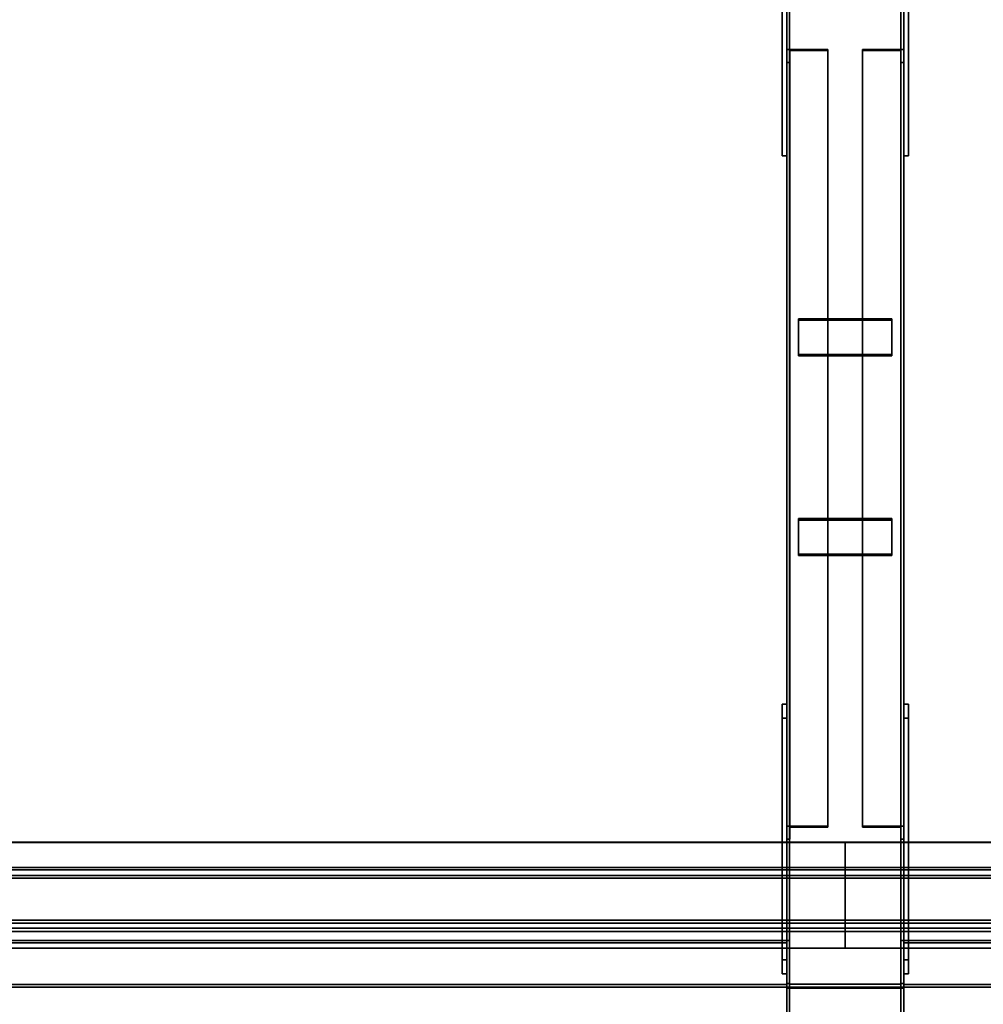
# Model space of a CAD drawing. Extents: x 13429 to 13460.1, y 572.8 to 605.1.
# Tile 275 of 341: x 13437.3 to 13438.4, y 594.7 to 595.8. Entities that reach past the tile are written whole.
import ezdxf

# ---------------------------------------------------------------- set-up
doc = ezdxf.new("R2010")
doc.units = 0
doc.header["$LTSCALE"] = 150
doc.header["$MEASUREMENT"] = 0
doc.layers.add('3DFACE_PLATE', color=7, linetype='CONTINUOUS')
doc.layers.add('3DFACE_SHAPE', color=7, linetype='CONTINUOUS')

msp = doc.modelspace()

# ---------------------------------------------------------------- linework, layer by layer
at = {"layer": '3DFACE_PLATE', "color": 6}
for points, invisible_edges in [([(13438.1359, 595.9855, 0.1699), (13438.1359, 595.9855, 0.0199), (13438.1359, 595.6355, 0.1699)], 2), ([(13438.1359, 595.9855, 0.0199), (13438.1359, 595.6355, 0.0199), (13438.1359, 595.6355, 0.1699)], 12), ([(13438.1409, 595.9855, 0.1699), (13438.1359, 595.9855, 0.1699), (13438.1409, 595.6355, 0.1699)], 2), ([(13438.1359, 595.9855, 0.1699), (13438.1359, 595.6355, 0.1699), (13438.1409, 595.6355, 0.1699)], 12), ([(13438.1409, 595.6355, 0.0199), (13438.1359, 595.6355, 0.0199), (13438.1409, 595.9855, 0.0199)], 2), ([(13438.1359, 595.6355, 0.0199), (13438.1359, 595.9855, 0.0199), (13438.1409, 595.9855, 0.0199)], 12), ([(13438.1409, 595.6355, 0.1699), (13438.1409, 595.6355, 0.0199), (13438.1409, 595.9855, 0.1699)], 2), ([(13438.1409, 595.6355, 0.0199), (13438.1409, 595.9855, 0.0199), (13438.1409, 595.9855, 0.1699)], 12), ([(13438.2659, 595.9855, 0.1699), (13438.2659, 595.9855, 0.0199), (13438.2659, 595.6355, 0.1699)], 2), ([(13438.2659, 595.9855, 0.0199), (13438.2659, 595.6355, 0.0199), (13438.2659, 595.6355, 0.1699)], 12), ([(13438.2709, 595.9855, 0.1699), (13438.2659, 595.9855, 0.1699), (13438.2709, 595.6355, 0.1699)], 2), ([(13438.2659, 595.9855, 0.1699), (13438.2659, 595.6355, 0.1699), (13438.2709, 595.6355, 0.1699)], 12), ([(13438.2709, 595.6355, 0.0199), (13438.2659, 595.6355, 0.0199), (13438.2709, 595.9855, 0.0199)], 2), ([(13438.2659, 595.6355, 0.0199), (13438.2659, 595.9855, 0.0199), (13438.2709, 595.9855, 0.0199)], 12), ([(13438.2709, 595.6355, 0.1699), (13438.2709, 595.6355, 0.0199), (13438.2709, 595.9855, 0.1699)], 2), ([(13438.2709, 595.6355, 0.0199), (13438.2709, 595.9855, 0.0199), (13438.2709, 595.9855, 0.1699)], 12), ([(13438.1409, 595.6355, 0.1699), (13438.1359, 595.6355, 0.1699), (13438.1409, 595.6355, 0.0199)], 2), ([(13438.1359, 595.6355, 0.1699), (13438.1359, 595.6355, 0.0199), (13438.1409, 595.6355, 0.0199)], 12), ([(13438.2709, 595.6355, 0.1699), (13438.2659, 595.6355, 0.1699), (13438.2709, 595.6355, 0.0199)], 2), ([(13438.2659, 595.6355, 0.1699), (13438.2659, 595.6355, 0.0199), (13438.2709, 595.6355, 0.0199)], 12), ([(13438.1534, 595.4611, 0.2024), (13438.1534, 595.4231, 0.215), (13438.2534, 595.4611, 0.2024)], 2), ([(13438.1534, 595.4231, 0.215), (13438.2534, 595.4231, 0.215), (13438.2534, 595.4611, 0.2024)], 12), ([(13438.2534, 595.4611, 0.2024), (13438.2534, 595.4595, 0.1977), (13438.1534, 595.4611, 0.2024)], 2), ([(13438.2534, 595.4595, 0.1977), (13438.1534, 595.4595, 0.1977), (13438.1534, 595.4611, 0.2024)], 12), ([(13438.1534, 595.4611, 0.2024), (13438.1534, 595.4595, 0.1977), (13438.1534, 595.4231, 0.215)], 2), ([(13438.2534, 595.4231, 0.215), (13438.2534, 595.4215, 0.2102), (13438.2534, 595.4611, 0.2024)], 2), ([(13438.2534, 595.4215, 0.2102), (13438.2534, 595.4595, 0.1977), (13438.2534, 595.4611, 0.2024)], 12), ([(13438.2534, 595.4595, 0.1977), (13438.2534, 595.4215, 0.2102), (13438.1534, 595.4595, 0.1977)], 2), ([(13438.2534, 595.4215, 0.2102), (13438.1534, 595.4215, 0.2102), (13438.1534, 595.4595, 0.1977)], 12), ([(13438.1534, 595.4595, 0.1977), (13438.1534, 595.4215, 0.2102), (13438.1534, 595.4231, 0.215)], 12), ([(13438.1534, 595.4231, 0.215), (13438.1534, 595.4215, 0.2102), (13438.2534, 595.4231, 0.215)], 2), ([(13438.1534, 595.4215, 0.2102), (13438.2534, 595.4215, 0.2102), (13438.2534, 595.4231, 0.215)], 12), ([(13438.1534, 595.2474, 0.2729), (13438.1534, 595.2094, 0.2855), (13438.2534, 595.2474, 0.2729)], 2), ([(13438.1534, 595.2094, 0.2855), (13438.2534, 595.2094, 0.2855), (13438.2534, 595.2474, 0.2729)], 12), ([(13438.2534, 595.2474, 0.2729), (13438.2534, 595.2458, 0.2682), (13438.1534, 595.2474, 0.2729)], 2), ([(13438.2534, 595.2458, 0.2682), (13438.1534, 595.2458, 0.2682), (13438.1534, 595.2474, 0.2729)], 12), ([(13438.1534, 595.2474, 0.2729), (13438.1534, 595.2458, 0.2682), (13438.1534, 595.2094, 0.2855)], 2), ([(13438.2534, 595.2458, 0.2682), (13438.2534, 595.2078, 0.2807), (13438.1534, 595.2458, 0.2682)], 2), ([(13438.2534, 595.2078, 0.2807), (13438.1534, 595.2078, 0.2807), (13438.1534, 595.2458, 0.2682)], 12), ([(13438.1534, 595.2458, 0.2682), (13438.1534, 595.2078, 0.2807), (13438.1534, 595.2094, 0.2855)], 12), ([(13438.2534, 595.2094, 0.2855), (13438.2534, 595.2078, 0.2807), (13438.2534, 595.2474, 0.2729)], 2), ([(13438.2534, 595.2078, 0.2807), (13438.2534, 595.2458, 0.2682), (13438.2534, 595.2474, 0.2729)], 12), ([(13438.1534, 595.2094, 0.2855), (13438.1534, 595.2078, 0.2807), (13438.2534, 595.2094, 0.2855)], 2), ([(13438.1534, 595.2078, 0.2807), (13438.2534, 595.2078, 0.2807), (13438.2534, 595.2094, 0.2855)], 12), ([(13438.1359, 594.7752, 0.252), (13438.1359, 594.7603, 0.4012), (13438.1359, 595.0488, 0.2793)], 2), ([(13438.1359, 594.7603, 0.4012), (13438.1359, 595.0339, 0.4286), (13438.1359, 595.0488, 0.2793)], 12), ([(13438.1409, 594.7752, 0.252), (13438.1359, 594.7752, 0.252), (13438.1409, 595.0488, 0.2793)], 2), ([(13438.1359, 594.7752, 0.252), (13438.1359, 595.0488, 0.2793), (13438.1409, 595.0488, 0.2793)], 12), ([(13438.1409, 595.0488, 0.2793), (13438.1359, 595.0488, 0.2793), (13438.1409, 595.0339, 0.4286)], 2), ([(13438.1359, 595.0488, 0.2793), (13438.1359, 595.0339, 0.4286), (13438.1409, 595.0339, 0.4286)], 12), ([(13438.1409, 595.0488, 0.2793), (13438.1409, 595.0339, 0.4286), (13438.1409, 594.7752, 0.252)], 2), ([(13438.2659, 594.7752, 0.252), (13438.2659, 594.7603, 0.4012), (13438.2659, 595.0488, 0.2793)], 2), ([(13438.2659, 594.7603, 0.4012), (13438.2659, 595.0339, 0.4286), (13438.2659, 595.0488, 0.2793)], 12), ([(13438.2709, 594.7752, 0.252), (13438.2659, 594.7752, 0.252), (13438.2709, 595.0488, 0.2793)], 2), ([(13438.2659, 594.7752, 0.252), (13438.2659, 595.0488, 0.2793), (13438.2709, 595.0488, 0.2793)], 12), ([(13438.2709, 595.0488, 0.2793), (13438.2659, 595.0488, 0.2793), (13438.2709, 595.0339, 0.4286)], 2), ([(13438.2659, 595.0488, 0.2793), (13438.2659, 595.0339, 0.4286), (13438.2709, 595.0339, 0.4286)], 12), ([(13438.2709, 595.0488, 0.2793), (13438.2709, 595.0339, 0.4286), (13438.2709, 594.7752, 0.252)], 2), ([(13438.1409, 595.0339, 0.4286), (13438.1359, 595.0339, 0.4286), (13438.1409, 594.7603, 0.4012)], 2), ([(13438.1359, 595.0339, 0.4286), (13438.1359, 594.7603, 0.4012), (13438.1409, 594.7603, 0.4012)], 12), ([(13438.1409, 595.0339, 0.4286), (13438.1409, 594.7603, 0.4012), (13438.1409, 594.7752, 0.252)], 12), ([(13438.2709, 595.0339, 0.4286), (13438.2659, 595.0339, 0.4286), (13438.2709, 594.7603, 0.4012)], 2), ([(13438.2659, 595.0339, 0.4286), (13438.2659, 594.7603, 0.4012), (13438.2709, 594.7603, 0.4012)], 12), ([(13438.2709, 595.0339, 0.4286), (13438.2709, 594.7603, 0.4012), (13438.2709, 594.7752, 0.252)], 12), ([(13438.1409, 594.7603, 0.4012), (13438.1359, 594.7603, 0.4012), (13438.1409, 594.7752, 0.252)], 2), ([(13438.1359, 594.7603, 0.4012), (13438.1359, 594.7752, 0.252), (13438.1409, 594.7752, 0.252)], 12), ([(13438.2709, 594.7603, 0.4012), (13438.2659, 594.7603, 0.4012), (13438.2709, 594.7752, 0.252)], 2), ([(13438.2659, 594.7603, 0.4012), (13438.2659, 594.7752, 0.252), (13438.2709, 594.7752, 0.252)], 12)]:
    msp.add_3dface(points, dxfattribs=dict(at, invisible_edges=invisible_edges))
at = {"layer": '3DFACE_SHAPE', "color": 13}
for points, invisible_edges in [([(13438.1409, 599.596, 0.0499), (13438.1409, 594.746, 0.0499), (13438.1439, 599.596, 0.0499)], 2), ([(13438.1409, 594.746, 0.0499), (13438.1439, 594.746, 0.0499), (13438.1439, 599.596, 0.0499)], 12), ([(13438.1409, 599.596, -0.0001), (13438.1409, 594.746, -0.0001), (13438.1409, 599.596, 0.0499)], 2), ([(13438.1409, 594.746, -0.0001), (13438.1409, 594.746, 0.0499), (13438.1409, 599.596, 0.0499)], 12), ([(13438.2659, 599.596, -0.0001), (13438.2659, 594.746, -0.0001), (13438.1409, 599.596, -0.0001)], 2), ([(13438.2659, 594.746, -0.0001), (13438.1409, 594.746, -0.0001), (13438.1409, 599.596, -0.0001)], 12), ([(13438.1409, 599.596, 0.8547), (13438.1409, 594.75, 0.3701), (13438.1409, 599.5911, 0.9045)], 2), ([(13438.1439, 599.596, 0.8547), (13438.1439, 594.75, 0.3701), (13438.1409, 599.596, 0.8547)], 2), ([(13438.1439, 594.75, 0.3701), (13438.1409, 594.75, 0.3701), (13438.1409, 599.596, 0.8547)], 12), ([(13438.1409, 594.75, 0.3701), (13438.1409, 594.745, 0.4199), (13438.1409, 599.5911, 0.9045)], 12), ([(13438.1409, 599.5911, 0.9045), (13438.1409, 594.745, 0.4199), (13438.2659, 599.5911, 0.9045)], 2), ([(13438.1409, 594.745, 0.4199), (13438.2659, 594.745, 0.4199), (13438.2659, 599.5911, 0.9045)], 12), ([(13438.1439, 599.596, 0.0029), (13438.1439, 594.746, 0.0029), (13438.2628, 599.596, 0.0029)], 2), ([(13438.1439, 594.746, 0.0029), (13438.2628, 594.746, 0.0029), (13438.2628, 599.596, 0.0029)], 12), ([(13438.1439, 599.596, 0.0499), (13438.1439, 594.746, 0.0499), (13438.1439, 599.596, 0.0029)], 2), ([(13438.1439, 594.746, 0.0499), (13438.1439, 594.746, 0.0029), (13438.1439, 599.596, 0.0029)], 12), ([(13438.1439, 599.5914, 0.9014), (13438.1439, 594.7453, 0.4168), (13438.1439, 599.596, 0.8547)], 2), ([(13438.1439, 594.7453, 0.4168), (13438.1439, 594.75, 0.3701), (13438.1439, 599.596, 0.8547)], 12), ([(13438.2628, 599.5914, 0.9014), (13438.2628, 594.7453, 0.4168), (13438.1439, 599.5914, 0.9014)], 2), ([(13438.2628, 594.7453, 0.4168), (13438.1439, 594.7453, 0.4168), (13438.1439, 599.5914, 0.9014)], 12), ([(13438.2628, 599.596, 0.0499), (13438.2628, 594.746, 0.0499), (13438.2659, 599.596, 0.0499)], 2), ([(13438.2628, 594.746, 0.0499), (13438.2659, 594.746, 0.0499), (13438.2659, 599.596, 0.0499)], 12), ([(13438.2628, 599.596, 0.0029), (13438.2628, 594.746, 0.0029), (13438.2628, 599.596, 0.0499)], 2), ([(13438.2628, 594.746, 0.0029), (13438.2628, 594.746, 0.0499), (13438.2628, 599.596, 0.0499)], 12), ([(13438.2628, 599.596, 0.8547), (13438.2628, 594.75, 0.3701), (13438.2628, 599.5914, 0.9014)], 2), ([(13438.2659, 599.596, 0.8547), (13438.2659, 594.75, 0.3701), (13438.2628, 599.596, 0.8547)], 2), ([(13438.2659, 594.75, 0.3701), (13438.2628, 594.75, 0.3701), (13438.2628, 599.596, 0.8547)], 12), ([(13438.2628, 594.75, 0.3701), (13438.2628, 594.7453, 0.4168), (13438.2628, 599.5914, 0.9014)], 12), ([(13438.2659, 599.596, 0.0499), (13438.2659, 594.746, 0.0499), (13438.2659, 599.596, -0.0001)], 2), ([(13438.2659, 594.746, 0.0499), (13438.2659, 594.746, -0.0001), (13438.2659, 599.596, -0.0001)], 12), ([(13438.2659, 599.5911, 0.9045), (13438.2659, 594.745, 0.4199), (13438.2659, 599.596, 0.8547)], 2), ([(13438.2659, 594.745, 0.4199), (13438.2659, 594.75, 0.3701), (13438.2659, 599.596, 0.8547)], 12), ([(13438.1849, 595.7491, 0.1021), (13438.1441, 595.7481, 0.0991), (13438.1409, 595.7491, 0.1021)], 3), ([(13438.1441, 595.7481, 0.0991), (13438.1409, 595.7354, 0.0604), (13438.1409, 595.7491, 0.1021)], 13), ([(13438.1409, 595.7354, 0.0604), (13438.1409, 594.9044, 0.3345), (13438.1409, 595.7491, 0.1021)], 2), ([(13438.1409, 594.9044, 0.3345), (13438.1409, 594.9182, 0.3763), (13438.1409, 595.7491, 0.1021)], 12), ([(13438.1409, 595.7491, 0.1021), (13438.1409, 594.9182, 0.3763), (13438.1849, 595.7491, 0.1021)], 2), ([(13438.1409, 594.9182, 0.3763), (13438.1849, 594.9182, 0.3763), (13438.1849, 595.7491, 0.1021)], 12), ([(13438.1441, 595.7481, 0.0991), (13438.1441, 595.7354, 0.0604), (13438.1409, 595.7354, 0.0604)], 12), ([(13438.1849, 595.7481, 0.0991), (13438.1441, 595.7481, 0.0991), (13438.1849, 595.7491, 0.1021)], 2), ([(13438.1441, 595.7481, 0.0991), (13438.1441, 594.9172, 0.3732), (13438.1441, 595.7354, 0.0604)], 2), ([(13438.1849, 595.7481, 0.0991), (13438.1849, 594.9172, 0.3732), (13438.1441, 595.7481, 0.0991)], 2), ([(13438.1849, 594.9172, 0.3732), (13438.1441, 594.9172, 0.3732), (13438.1441, 595.7481, 0.0991)], 12), ([(13438.1849, 595.7491, 0.1021), (13438.1849, 594.9182, 0.3763), (13438.1849, 595.7481, 0.0991)], 2), ([(13438.1849, 594.9182, 0.3763), (13438.1849, 594.9172, 0.3732), (13438.1849, 595.7481, 0.0991)], 12), ([(13438.2627, 595.7481, 0.0991), (13438.2219, 595.7491, 0.1021), (13438.2659, 595.7491, 0.1021)], 13), ([(13438.2627, 595.7481, 0.0991), (13438.2219, 595.7481, 0.0991), (13438.2219, 595.7491, 0.1021)], 12), ([(13438.2219, 594.9182, 0.3763), (13438.2219, 595.7491, 0.1021), (13438.2219, 594.9172, 0.3732)], 2), ([(13438.2219, 595.7491, 0.1021), (13438.2219, 595.7481, 0.0991), (13438.2219, 594.9172, 0.3732)], 12), ([(13438.2659, 594.9182, 0.3763), (13438.2659, 595.7491, 0.1021), (13438.2219, 594.9182, 0.3763)], 2), ([(13438.2659, 595.7491, 0.1021), (13438.2219, 595.7491, 0.1021), (13438.2219, 594.9182, 0.3763)], 12), ([(13438.2219, 594.9172, 0.3732), (13438.2219, 595.7481, 0.0991), (13438.2627, 594.9172, 0.3732)], 2), ([(13438.2219, 595.7481, 0.0991), (13438.2627, 595.7481, 0.0991), (13438.2627, 594.9172, 0.3732)], 12), ([(13438.2659, 595.7354, 0.0604), (13438.2627, 595.7481, 0.0991), (13438.2659, 595.7491, 0.1021)], 3), ([(13438.2627, 595.7354, 0.0604), (13438.2627, 595.7481, 0.0991), (13438.2659, 595.7354, 0.0604)], 2), ([(13438.2627, 594.9172, 0.3732), (13438.2627, 595.7481, 0.0991), (13438.2627, 594.9044, 0.3345)], 2), ([(13438.2627, 595.7481, 0.0991), (13438.2627, 595.7354, 0.0604), (13438.2627, 594.9044, 0.3345)], 12), ([(13438.2659, 595.7354, 0.0604), (13438.2659, 595.7491, 0.1021), (13438.2659, 594.9182, 0.3763)], 12), ([(13438.1441, 595.7354, 0.0604), (13438.1441, 594.9044, 0.3345), (13438.1409, 595.7354, 0.0604)], 2), ([(13438.1441, 594.9044, 0.3345), (13438.1409, 594.9044, 0.3345), (13438.1409, 595.7354, 0.0604)], 12), ([(13438.1441, 594.9172, 0.3732), (13438.1441, 594.9044, 0.3345), (13438.1441, 595.7354, 0.0604)], 12), ([(13438.2627, 594.9044, 0.3345), (13438.2627, 595.7354, 0.0604), (13438.2659, 594.9044, 0.3345)], 2), ([(13438.2627, 595.7354, 0.0604), (13438.2659, 595.7354, 0.0604), (13438.2659, 594.9044, 0.3345)], 12), ([(13438.2659, 594.9044, 0.3345), (13438.2659, 595.7354, 0.0604), (13438.2659, 594.9182, 0.3763)], 2), ([(13438.1409, 594.9044, 0.3345), (13438.1441, 594.9172, 0.3732), (13438.1409, 594.9182, 0.3763)], 3), ([(13438.1441, 594.9172, 0.3732), (13438.1849, 594.9182, 0.3763), (13438.1409, 594.9182, 0.3763)], 13), ([(13438.1441, 594.9044, 0.3345), (13438.1441, 594.9172, 0.3732), (13438.1409, 594.9044, 0.3345)], 2), ([(13438.1441, 594.9172, 0.3732), (13438.1849, 594.9172, 0.3732), (13438.1849, 594.9182, 0.3763)], 12), ([(13438.2219, 594.9172, 0.3732), (13438.2627, 594.9172, 0.3732), (13438.2219, 594.9182, 0.3763)], 2), ([(13438.2219, 594.9182, 0.3763), (13438.2627, 594.9172, 0.3732), (13438.2659, 594.9182, 0.3763)], 3), ([(13438.2627, 594.9172, 0.3732), (13438.2659, 594.9044, 0.3345), (13438.2659, 594.9182, 0.3763)], 13), ([(13438.2627, 594.9172, 0.3732), (13438.2627, 594.9044, 0.3345), (13438.2659, 594.9044, 0.3345)], 12), ([(13438.2034, 594.9012, 0.4355), (13434.0908, 594.9012, 0.4355), (13438.2034, 594.9009, 0.4385)], 2), ([(13434.0908, 594.9012, 0.4355), (13434.0908, 594.9009, 0.4385), (13438.2034, 594.9009, 0.4385)], 12), ([(13438.2034, 594.8714, 0.4325), (13434.0908, 594.8714, 0.4325), (13438.2034, 594.9012, 0.4355)], 2), ([(13434.0908, 594.8714, 0.4325), (13434.0908, 594.9012, 0.4355), (13438.2034, 594.9012, 0.4355)], 12), ([(13438.2034, 594.9009, 0.4385), (13434.0908, 594.9009, 0.4385), (13438.2034, 594.8741, 0.4358)], 2), ([(13434.0908, 594.9009, 0.4385), (13434.0908, 594.8741, 0.4359), (13438.2034, 594.8741, 0.4358)], 12), ([(13438.2034, 594.9009, 0.4385), (13438.2034, 594.8741, 0.4358), (13438.2034, 594.9012, 0.4355)], 2), ([(13438.2034, 594.9012, 0.4355), (13438.2034, 594.8741, 0.4358), (13438.2034, 594.8714, 0.4325)], 3), ([(13438.2034, 594.9012, 0.4355), (13438.2034, 594.8714, 0.4325), (13438.2034, 594.9009, 0.4385)], 2), ([(13442.1809, 594.9012, 0.4355), (13438.2034, 594.9012, 0.4355), (13442.1809, 594.9009, 0.4385)], 2), ([(13438.2034, 594.9012, 0.4355), (13438.2034, 594.9009, 0.4385), (13442.1809, 594.9009, 0.4385)], 12), ([(13442.1809, 594.8714, 0.4325), (13438.2034, 594.8714, 0.4325), (13442.1809, 594.9012, 0.4355)], 2), ([(13438.2034, 594.8714, 0.4325), (13438.2034, 594.9012, 0.4355), (13442.1809, 594.9012, 0.4355)], 12), ([(13438.2034, 594.9009, 0.4385), (13438.2034, 594.8714, 0.4325), (13438.2034, 594.8741, 0.4358)], 3), ([(13442.1809, 594.9009, 0.4385), (13438.2034, 594.9009, 0.4385), (13442.1809, 594.8741, 0.4358)], 2), ([(13438.2034, 594.9009, 0.4385), (13438.2034, 594.8741, 0.4358), (13442.1809, 594.8741, 0.4358)], 12), ([(13438.2034, 594.8741, 0.4358), (13434.0908, 594.8741, 0.4359), (13438.2034, 594.8654, 0.5223)], 2), ([(13434.0908, 594.8741, 0.4359), (13434.0908, 594.8654, 0.5224), (13438.2034, 594.8654, 0.5223)], 12), ([(13438.2034, 594.8627, 0.519), (13434.0908, 594.8627, 0.5191), (13438.2034, 594.8714, 0.4325)], 2), ([(13434.0908, 594.8627, 0.5191), (13434.0908, 594.8714, 0.4325), (13438.2034, 594.8714, 0.4325)], 12), ([(13438.2034, 594.8741, 0.4358), (13438.2034, 594.8627, 0.519), (13438.2034, 594.8714, 0.4325)], 13), ([(13438.2034, 594.8627, 0.519), (13438.2034, 594.8741, 0.4358), (13438.2034, 594.8654, 0.5223)], 13), ([(13438.2034, 594.8714, 0.4325), (13438.2034, 594.8627, 0.519), (13438.2034, 594.8741, 0.4358)], 14), ([(13438.2034, 594.8741, 0.4358), (13438.2034, 594.8627, 0.519), (13438.2034, 594.8654, 0.5223)], 3), ([(13442.1809, 594.8741, 0.4358), (13438.2034, 594.8741, 0.4358), (13442.1809, 594.8654, 0.5223)], 2), ([(13438.2034, 594.8741, 0.4358), (13438.2034, 594.8654, 0.5223), (13442.1809, 594.8654, 0.5223)], 12), ([(13442.1809, 594.8627, 0.519), (13438.2034, 594.8627, 0.519), (13442.1809, 594.8714, 0.4325)], 2), ([(13438.2034, 594.8627, 0.519), (13438.2034, 594.8714, 0.4325), (13442.1809, 594.8714, 0.4325)], 12), ([(13438.2034, 594.8654, 0.5223), (13434.0908, 594.8654, 0.5224), (13438.2034, 594.8057, 0.5164)], 2), ([(13434.0908, 594.8654, 0.5224), (13434.0908, 594.8057, 0.5164), (13438.2034, 594.8057, 0.5164)], 12), ([(13438.2034, 594.8091, 0.5136), (13434.0908, 594.8091, 0.5137), (13438.2034, 594.8627, 0.519)], 2), ([(13434.0908, 594.8091, 0.5137), (13434.0908, 594.8627, 0.5191), (13438.2034, 594.8627, 0.519)], 12), ([(13438.2034, 594.8057, 0.5164), (13438.2034, 594.8627, 0.519), (13438.2034, 594.8654, 0.5223)], 3), ([(13438.2034, 594.8627, 0.519), (13438.2034, 594.8091, 0.5136), (13438.2034, 594.8654, 0.5223)], 14), ([(13438.2034, 594.8654, 0.5223), (13438.2034, 594.8091, 0.5136), (13438.2034, 594.8057, 0.5164)], 3), ([(13442.1809, 594.8654, 0.5223), (13438.2034, 594.8654, 0.5223), (13442.1809, 594.8057, 0.5164)], 2), ([(13438.2034, 594.8654, 0.5223), (13438.2034, 594.8057, 0.5164), (13442.1809, 594.8057, 0.5164)], 12), ([(13438.2034, 594.8091, 0.5136), (13438.2034, 594.8627, 0.519), (13438.2034, 594.8057, 0.5164)], 14), ([(13442.1809, 594.8091, 0.5136), (13438.2034, 594.8091, 0.5136), (13442.1809, 594.8627, 0.519)], 2), ([(13438.2034, 594.8091, 0.5136), (13438.2034, 594.8627, 0.519), (13442.1809, 594.8627, 0.519)], 12), ([(13438.2034, 594.8177, 0.4271), (13434.0908, 594.8177, 0.4272), (13438.2034, 594.8091, 0.5136)], 2), ([(13434.0908, 594.8177, 0.4272), (13434.0908, 594.8091, 0.5137), (13438.2034, 594.8091, 0.5136)], 12), ([(13438.2034, 594.7879, 0.4241), (13434.0908, 594.7879, 0.4242), (13438.2034, 594.8177, 0.4271)], 2), ([(13434.0908, 594.7879, 0.4242), (13434.0908, 594.8177, 0.4272), (13438.2034, 594.8177, 0.4271)], 12), ([(13438.2034, 594.8144, 0.4298), (13438.2034, 594.8177, 0.4271), (13438.2034, 594.8091, 0.5136)], 13), ([(13438.2034, 594.8144, 0.4298), (13438.2034, 594.7876, 0.4272), (13438.2034, 594.8177, 0.4271)], 14), ([(13438.2034, 594.7876, 0.4272), (13438.2034, 594.7879, 0.4241), (13438.2034, 594.8177, 0.4271)], 12), ([(13438.2034, 594.8177, 0.4271), (13438.2034, 594.7879, 0.4241), (13438.2034, 594.8144, 0.4298)], 14), ([(13438.2034, 594.8091, 0.5136), (13438.2034, 594.8177, 0.4271), (13438.2034, 594.8144, 0.4298)], 14), ([(13442.1809, 594.8177, 0.4271), (13438.2034, 594.8177, 0.4271), (13442.1809, 594.8091, 0.5136)], 2), ([(13438.2034, 594.8177, 0.4271), (13438.2034, 594.8091, 0.5136), (13442.1809, 594.8091, 0.5136)], 12), ([(13442.1809, 594.7879, 0.4241), (13438.2034, 594.7879, 0.4241), (13442.1809, 594.8177, 0.4271)], 2), ([(13438.2034, 594.7879, 0.4241), (13438.2034, 594.8177, 0.4271), (13442.1809, 594.8177, 0.4271)], 12), ([(13438.2034, 594.8144, 0.4298), (13434.0908, 594.8144, 0.4299), (13438.2034, 594.7876, 0.4272)], 2), ([(13434.0908, 594.8144, 0.4299), (13434.0908, 594.7876, 0.4272), (13438.2034, 594.7876, 0.4272)], 12), ([(13438.2034, 594.8057, 0.5164), (13434.0908, 594.8057, 0.5164), (13438.2034, 594.8144, 0.4298)], 2), ([(13434.0908, 594.8057, 0.5164), (13434.0908, 594.8144, 0.4299), (13438.2034, 594.8144, 0.4298)], 12), ([(13438.2034, 594.8057, 0.5164), (13438.2034, 594.8144, 0.4298), (13438.2034, 594.8091, 0.5136)], 14), ([(13438.2034, 594.7879, 0.4241), (13438.2034, 594.7876, 0.4272), (13438.2034, 594.8144, 0.4298)], 12), ([(13438.2034, 594.8091, 0.5136), (13438.2034, 594.8144, 0.4298), (13438.2034, 594.8057, 0.5164)], 13), ([(13442.1809, 594.8144, 0.4298), (13438.2034, 594.8144, 0.4298), (13442.1809, 594.7876, 0.4272)], 2), ([(13438.2034, 594.8144, 0.4298), (13438.2034, 594.7876, 0.4272), (13442.1809, 594.7876, 0.4272)], 12), ([(13442.1809, 594.8057, 0.5164), (13438.2034, 594.8057, 0.5164), (13442.1809, 594.8144, 0.4298)], 2), ([(13438.2034, 594.8057, 0.5164), (13438.2034, 594.8144, 0.4298), (13442.1809, 594.8144, 0.4298)], 12), ([(13438.2034, 594.7876, 0.4272), (13434.0908, 594.7876, 0.4272), (13438.2034, 594.7879, 0.4241)], 2), ([(13434.0908, 594.7876, 0.4272), (13434.0908, 594.7879, 0.4242), (13438.2034, 594.7879, 0.4241)], 12), ([(13434.1533, 594.746, 0.22), (13438.1409, 594.746, 0.2199), (13434.1533, 594.796, 0.22)], 2), ([(13438.1409, 594.746, 0.2199), (13438.1409, 594.796, 0.2199), (13434.1533, 594.796, 0.22)], 12), ([(13434.1533, 594.796, 0.12), (13438.1409, 594.796, 0.1199), (13434.1533, 594.746, 0.12)], 2), ([(13438.1409, 594.796, 0.1199), (13438.1409, 594.746, 0.1199), (13434.1533, 594.746, 0.12)], 12), ([(13434.1533, 594.796, 0.22), (13438.1409, 594.796, 0.2199), (13434.1533, 594.796, 0.12)], 2), ([(13438.1409, 594.796, 0.2199), (13438.1409, 594.796, 0.1199), (13434.1533, 594.796, 0.12)], 12), ([(13434.1533, 594.7934, 0.2173), (13438.1409, 594.7934, 0.2173), (13434.1533, 594.7487, 0.2173)], 2), ([(13438.1409, 594.7934, 0.2173), (13438.1409, 594.7487, 0.2173), (13434.1533, 594.7487, 0.2173)], 12), ([(13434.1533, 594.7934, 0.1227), (13438.1409, 594.7934, 0.1226), (13434.1533, 594.7934, 0.2173)], 2), ([(13438.1409, 594.7934, 0.1226), (13438.1409, 594.7934, 0.2173), (13434.1533, 594.7934, 0.2173)], 12), ([(13434.1533, 594.7487, 0.1227), (13438.1409, 594.7487, 0.1226), (13434.1533, 594.7934, 0.1227)], 2), ([(13438.1409, 594.7487, 0.1226), (13438.1409, 594.7934, 0.1226), (13434.1533, 594.7934, 0.1227)], 12), ([(13438.1409, 594.746, 0.2199), (13438.1409, 594.7934, 0.2173), (13438.1409, 594.796, 0.2199)], 3), ([(13438.1409, 594.7934, 0.2173), (13438.1409, 594.7934, 0.1226), (13438.1409, 594.796, 0.2199)], 14), ([(13438.1409, 594.796, 0.2199), (13438.1409, 594.7934, 0.1226), (13438.1409, 594.796, 0.1199)], 3), ([(13438.1409, 594.7934, 0.1226), (13438.1409, 594.7487, 0.1226), (13438.1409, 594.796, 0.1199)], 14), ([(13438.1409, 594.796, 0.1199), (13438.1409, 594.7487, 0.1226), (13438.1409, 594.746, 0.1199)], 3), ([(13438.1439, 594.7491, 0.4199), (13438.1409, 594.796, 0.4199), (13438.1409, 594.746, 0.4199)], 13), ([(13438.1439, 594.7491, 0.4199), (13438.1439, 594.796, 0.4199), (13438.1409, 594.796, 0.4199)], 12), ([(13438.1439, 594.796, 0.0199), (13438.1439, 594.7491, 0.0199), (13438.1409, 594.796, 0.0199)], 2), ([(13438.1409, 594.796, 0.0199), (13438.1439, 594.7491, 0.0199), (13438.1409, 594.746, 0.0199)], 3), ([(13438.1409, 594.796, 0.4199), (13438.1409, 594.796, 0.0199), (13438.1409, 594.746, 0.4199)], 2), ([(13438.1409, 594.796, 0.0199), (13438.1409, 594.746, 0.0199), (13438.1409, 594.746, 0.4199)], 12), ([(13438.1439, 594.796, 0.4199), (13438.1439, 594.796, 0.0199), (13438.1409, 594.796, 0.4199)], 2), ([(13438.1439, 594.796, 0.0199), (13438.1409, 594.796, 0.0199), (13438.1409, 594.796, 0.4199)], 12), ([(13438.1409, 594.7487, 0.2173), (13438.1409, 594.7934, 0.2173), (13438.1409, 594.746, 0.2199)], 14), ([(13438.1439, 594.7491, 0.4199), (13438.1439, 594.7491, 0.0199), (13438.1439, 594.796, 0.4199)], 2), ([(13438.1439, 594.7491, 0.0199), (13438.1439, 594.796, 0.0199), (13438.1439, 594.796, 0.4199)], 12), ([(13442.1809, 594.7876, 0.4272), (13438.2034, 594.7876, 0.4272), (13442.1809, 594.7879, 0.4241)], 2), ([(13438.2034, 594.7876, 0.4272), (13438.2034, 594.7879, 0.4241), (13442.1809, 594.7879, 0.4241)], 12), ([(13438.2628, 594.796, 0.4199), (13438.2628, 594.7491, 0.4199), (13438.2659, 594.796, 0.4199)], 2), ([(13438.2659, 594.796, 0.4199), (13438.2628, 594.7491, 0.4199), (13438.2659, 594.746, 0.4199)], 3), ([(13438.2628, 594.7491, 0.0199), (13438.2659, 594.796, 0.0199), (13438.2659, 594.746, 0.0199)], 13), ([(13438.2628, 594.7491, 0.0199), (13438.2628, 594.796, 0.0199), (13438.2659, 594.796, 0.0199)], 12), ([(13438.2628, 594.796, 0.4199), (13438.2628, 594.796, 0.0199), (13438.2628, 594.7491, 0.4199)], 2), ([(13438.2628, 594.796, 0.0199), (13438.2628, 594.7491, 0.0199), (13438.2628, 594.7491, 0.4199)], 12), ([(13438.2659, 594.796, 0.4199), (13438.2659, 594.796, 0.0199), (13438.2628, 594.796, 0.4199)], 2), ([(13438.2659, 594.796, 0.0199), (13438.2628, 594.796, 0.0199), (13438.2628, 594.796, 0.4199)], 12), ([(13438.2659, 594.746, 0.1199), (13438.2659, 594.7934, 0.1226), (13438.2659, 594.796, 0.1199)], 3), ([(13438.2659, 594.7934, 0.1226), (13438.2659, 594.7934, 0.2173), (13438.2659, 594.796, 0.1199)], 14), ([(13438.2659, 594.796, 0.1199), (13438.2659, 594.7934, 0.2173), (13438.2659, 594.796, 0.2199)], 3), ([(13438.2659, 594.7934, 0.2173), (13438.2659, 594.7487, 0.2173), (13438.2659, 594.796, 0.2199)], 14), ([(13438.2659, 594.796, 0.2199), (13438.2659, 594.7487, 0.2173), (13438.2659, 594.746, 0.2199)], 3), ([(13438.2659, 594.746, 0.2199), (13442.1184, 594.746, 0.2199), (13438.2659, 594.796, 0.2199)], 2), ([(13442.1184, 594.746, 0.2199), (13442.1184, 594.796, 0.2199), (13438.2659, 594.796, 0.2199)], 12), ([(13438.2659, 594.796, 0.1199), (13442.1184, 594.796, 0.1199), (13438.2659, 594.746, 0.1199)], 2), ([(13442.1184, 594.796, 0.1199), (13442.1184, 594.746, 0.1199), (13438.2659, 594.746, 0.1199)], 12), ([(13438.2659, 594.796, 0.2199), (13442.1184, 594.796, 0.2199), (13438.2659, 594.796, 0.1199)], 2), ([(13442.1184, 594.796, 0.2199), (13442.1184, 594.796, 0.1199), (13438.2659, 594.796, 0.1199)], 12), ([(13438.2659, 594.746, 0.4199), (13438.2659, 594.746, 0.0199), (13438.2659, 594.796, 0.4199)], 2), ([(13438.2659, 594.746, 0.0199), (13438.2659, 594.796, 0.0199), (13438.2659, 594.796, 0.4199)], 12), ([(13438.2659, 594.7487, 0.1226), (13438.2659, 594.7934, 0.1226), (13438.2659, 594.746, 0.1199)], 14), ([(13438.2659, 594.7934, 0.2173), (13442.1184, 594.7934, 0.2173), (13438.2659, 594.7487, 0.2173)], 2), ([(13442.1184, 594.7934, 0.2173), (13442.1184, 594.7487, 0.2173), (13438.2659, 594.7487, 0.2173)], 12), ([(13438.2659, 594.7934, 0.1226), (13442.1184, 594.7934, 0.1226), (13438.2659, 594.7934, 0.2173)], 2), ([(13442.1184, 594.7934, 0.1226), (13442.1184, 594.7934, 0.2173), (13438.2659, 594.7934, 0.2173)], 12), ([(13438.2659, 594.7487, 0.1226), (13442.1184, 594.7487, 0.1226), (13438.2659, 594.7934, 0.1226)], 2), ([(13442.1184, 594.7487, 0.1226), (13442.1184, 594.7934, 0.1226), (13438.2659, 594.7934, 0.1226)], 12), ([(13434.1533, 594.7487, 0.208), (13438.1409, 594.7487, 0.2079), (13434.1533, 594.746, 0.208)], 2), ([(13438.1409, 594.7487, 0.2079), (13438.1409, 594.746, 0.2079), (13434.1533, 594.746, 0.208)], 12), ([(13434.1533, 594.7487, 0.2173), (13438.1409, 594.7487, 0.2173), (13434.1533, 594.7487, 0.208)], 2), ([(13438.1409, 594.7487, 0.2173), (13438.1409, 594.7487, 0.2079), (13434.1533, 594.7487, 0.208)], 12), ([(13434.1533, 594.7487, 0.132), (13438.1409, 594.7487, 0.1319), (13434.1533, 594.7487, 0.1227)], 2), ([(13438.1409, 594.7487, 0.1319), (13438.1409, 594.7487, 0.1226), (13434.1533, 594.7487, 0.1227)], 12), ([(13434.1533, 594.746, 0.132), (13438.1409, 594.746, 0.1319), (13434.1533, 594.7487, 0.132)], 2), ([(13438.1409, 594.746, 0.1319), (13438.1409, 594.7487, 0.1319), (13434.1533, 594.7487, 0.132)], 12), ([(13434.1533, 594.746, 0.208), (13438.1409, 594.746, 0.2079), (13434.1533, 594.746, 0.22)], 2), ([(13438.1409, 594.746, 0.2079), (13438.1409, 594.746, 0.2199), (13434.1533, 594.746, 0.22)], 12), ([(13434.1533, 594.746, 0.12), (13438.1409, 594.746, 0.1199), (13434.1533, 594.746, 0.132)], 2), ([(13438.1409, 594.746, 0.1199), (13438.1409, 594.746, 0.1319), (13434.1533, 594.746, 0.132)], 12), ([(13438.1439, 594.75, 0.3701), (13438.1439, 594.7453, 0.4168), (13438.1409, 594.75, 0.3701)], 2), ([(13438.1409, 594.75, 0.3701), (13438.1439, 594.7453, 0.4168), (13438.1409, 594.745, 0.4199)], 3), ([(13438.2659, 594.746, 0.4199), (13438.1439, 594.7491, 0.4199), (13438.1409, 594.746, 0.4199)], 3), ([(13438.1439, 594.7491, 0.0199), (13438.2628, 594.7491, 0.0199), (13438.1409, 594.746, 0.0199)], 14), ([(13438.1409, 594.746, 0.0199), (13438.2628, 594.7491, 0.0199), (13438.2659, 594.746, 0.0199)], 3), ([(13438.1409, 594.7487, 0.2079), (13438.1409, 594.7487, 0.2173), (13438.1409, 594.746, 0.2079)], 2), ([(13438.1409, 594.746, 0.2079), (13438.1409, 594.7487, 0.2173), (13438.1409, 594.746, 0.2199)], 3), ([(13438.1409, 594.7487, 0.1226), (13438.1409, 594.746, 0.1319), (13438.1409, 594.746, 0.1199)], 13), ([(13438.1409, 594.7487, 0.1226), (13438.1409, 594.7487, 0.1319), (13438.1409, 594.746, 0.1319)], 12), ([(13438.1439, 594.746, 0.0499), (13438.1439, 594.746, 0.0029), (13438.1409, 594.746, 0.0499)], 2), ([(13438.1409, 594.746, 0.0499), (13438.1439, 594.746, 0.0029), (13438.1409, 594.746, -0.0001)], 3), ([(13438.1439, 594.746, 0.0029), (13438.2628, 594.746, 0.0029), (13438.1409, 594.746, -0.0001)], 14), ([(13438.1409, 594.746, -0.0001), (13438.2628, 594.746, 0.0029), (13438.2659, 594.746, -0.0001)], 3), ([(13438.1409, 594.746, 0.0499), (13438.1409, 594.046, 0.0499), (13438.1439, 594.746, 0.0499)], 2), ([(13438.1409, 594.046, 0.0499), (13438.1439, 594.046, 0.0499), (13438.1439, 594.746, 0.0499)], 12), ([(13438.1409, 594.746, -0.0001), (13438.1409, 594.046, -0.0001), (13438.1409, 594.746, 0.0499)], 2), ([(13438.1409, 594.046, -0.0001), (13438.1409, 594.046, 0.0499), (13438.1409, 594.746, 0.0499)], 12), ([(13438.2659, 594.746, -0.0001), (13438.2659, 594.046, -0.0001), (13438.1409, 594.746, -0.0001)], 2), ([(13438.2659, 594.046, -0.0001), (13438.1409, 594.046, -0.0001), (13438.1409, 594.746, -0.0001)], 12), ([(13438.2659, 594.746, 0.2199), (13438.1439, 594.746, 0.2169), (13438.1409, 594.746, 0.2199)], 3), ([(13438.1439, 594.746, 0.2169), (13438.1409, 594.746, 0.1699), (13438.1409, 594.746, 0.2199)], 13), ([(13438.1439, 594.746, 0.2169), (13438.1439, 594.746, 0.1699), (13438.1409, 594.746, 0.1699)], 12), ([(13438.1409, 594.746, 0.1699), (13438.1409, 594.046, 0.1699), (13438.1409, 594.746, 0.2199)], 2), ([(13438.1409, 594.046, 0.1699), (13438.1409, 594.046, 0.2199), (13438.1409, 594.746, 0.2199)], 12), ([(13438.1439, 594.746, 0.1699), (13438.1439, 594.046, 0.1699), (13438.1409, 594.746, 0.1699)], 2), ([(13438.1439, 594.046, 0.1699), (13438.1409, 594.046, 0.1699), (13438.1409, 594.746, 0.1699)], 12), ([(13438.1409, 594.746, 0.2199), (13438.1409, 594.046, 0.2199), (13438.2659, 594.746, 0.2199)], 2), ([(13438.1409, 594.046, 0.2199), (13438.2659, 594.046, 0.2199), (13438.2659, 594.746, 0.2199)], 12), ([(13438.1409, 594.746, 0.4199), (13438.1409, 594.746, 0.0199), (13438.2659, 594.746, 0.4199)], 2), ([(13438.1409, 594.746, 0.0199), (13438.2659, 594.746, 0.0199), (13438.2659, 594.746, 0.4199)], 12), ([(13438.2659, 594.746, -0.0001), (13438.1439, 594.746, 0.0029), (13438.1409, 594.746, -0.0001)], 3), ([(13438.1439, 594.746, 0.0029), (13438.1409, 594.746, 0.0499), (13438.1409, 594.746, -0.0001)], 13), ([(13438.1439, 594.746, 0.0029), (13438.1439, 594.746, 0.0499), (13438.1409, 594.746, 0.0499)], 12), ([(13438.1439, 594.7453, 0.4168), (13438.2628, 594.7453, 0.4168), (13438.1409, 594.745, 0.4199)], 14), ([(13438.1409, 594.745, 0.4199), (13438.2628, 594.7453, 0.4168), (13438.2659, 594.745, 0.4199)], 3), ([(13438.2628, 594.7491, 0.4199), (13438.1439, 594.7491, 0.4199), (13438.2659, 594.746, 0.4199)], 14), ([(13438.2628, 594.7491, 0.4199), (13438.2628, 594.7491, 0.0199), (13438.1439, 594.7491, 0.4199)], 2), ([(13438.2628, 594.7491, 0.0199), (13438.1439, 594.7491, 0.0199), (13438.1439, 594.7491, 0.4199)], 12), ([(13438.1439, 594.746, 0.0029), (13438.1439, 594.046, 0.0029), (13438.2628, 594.746, 0.0029)], 2), ([(13438.1439, 594.046, 0.0029), (13438.2628, 594.046, 0.0029), (13438.2628, 594.746, 0.0029)], 12), ([(13438.1439, 594.746, 0.0499), (13438.1439, 594.046, 0.0499), (13438.1439, 594.746, 0.0029)], 2), ([(13438.1439, 594.046, 0.0499), (13438.1439, 594.046, 0.0029), (13438.1439, 594.746, 0.0029)], 12), ([(13438.2628, 594.746, 0.2169), (13438.1439, 594.746, 0.2169), (13438.2659, 594.746, 0.2199)], 14), ([(13438.1439, 594.746, 0.2169), (13438.1439, 594.046, 0.2169), (13438.1439, 594.746, 0.1699)], 2), ([(13438.1439, 594.046, 0.2169), (13438.1439, 594.046, 0.1699), (13438.1439, 594.746, 0.1699)], 12), ([(13438.2628, 594.746, 0.2169), (13438.2628, 594.046, 0.2169), (13438.1439, 594.746, 0.2169)], 2), ([(13438.2628, 594.046, 0.2169), (13438.1439, 594.046, 0.2169), (13438.1439, 594.746, 0.2169)], 12), ([(13438.2628, 594.746, 0.0029), (13438.1439, 594.746, 0.0029), (13438.2659, 594.746, -0.0001)], 14), ([(13438.2628, 594.7453, 0.4168), (13438.2659, 594.75, 0.3701), (13438.2659, 594.745, 0.4199)], 13), ([(13438.2628, 594.7453, 0.4168), (13438.2628, 594.75, 0.3701), (13438.2659, 594.75, 0.3701)], 12), ([(13438.2628, 594.746, 0.0029), (13438.2659, 594.746, 0.0499), (13438.2659, 594.746, -0.0001)], 13), ([(13438.2628, 594.746, 0.0029), (13438.2628, 594.746, 0.0499), (13438.2659, 594.746, 0.0499)], 12), ([(13438.2628, 594.746, 0.0499), (13438.2628, 594.046, 0.0499), (13438.2659, 594.746, 0.0499)], 2), ([(13438.2628, 594.046, 0.0499), (13438.2659, 594.046, 0.0499), (13438.2659, 594.746, 0.0499)], 12), ([(13438.2628, 594.746, 0.0029), (13438.2628, 594.046, 0.0029), (13438.2628, 594.746, 0.0499)], 2), ([(13438.2628, 594.046, 0.0029), (13438.2628, 594.046, 0.0499), (13438.2628, 594.746, 0.0499)], 12), ([(13438.2628, 594.746, 0.1699), (13438.2628, 594.746, 0.2169), (13438.2659, 594.746, 0.1699)], 2), ([(13438.2659, 594.746, 0.1699), (13438.2628, 594.746, 0.2169), (13438.2659, 594.746, 0.2199)], 3), ([(13438.2628, 594.746, 0.1699), (13438.2628, 594.046, 0.1699), (13438.2628, 594.746, 0.2169)], 2), ([(13438.2628, 594.046, 0.1699), (13438.2628, 594.046, 0.2169), (13438.2628, 594.746, 0.2169)], 12), ([(13438.2659, 594.746, 0.1699), (13438.2659, 594.046, 0.1699), (13438.2628, 594.746, 0.1699)], 2), ([(13438.2659, 594.046, 0.1699), (13438.2628, 594.046, 0.1699), (13438.2628, 594.746, 0.1699)], 12), ([(13438.2628, 594.746, 0.0499), (13438.2628, 594.746, 0.0029), (13438.2659, 594.746, 0.0499)], 2), ([(13438.2659, 594.746, 0.0499), (13438.2628, 594.746, 0.0029), (13438.2659, 594.746, -0.0001)], 3), ([(13438.2659, 594.7487, 0.1319), (13438.2659, 594.7487, 0.1226), (13438.2659, 594.746, 0.1319)], 2), ([(13438.2659, 594.746, 0.1319), (13438.2659, 594.7487, 0.1226), (13438.2659, 594.746, 0.1199)], 3), ([(13438.2659, 594.7487, 0.2173), (13438.2659, 594.746, 0.2079), (13438.2659, 594.746, 0.2199)], 13), ([(13438.2659, 594.7487, 0.2173), (13438.2659, 594.7487, 0.2079), (13438.2659, 594.746, 0.2079)], 12), ([(13438.2659, 594.7487, 0.2079), (13442.1184, 594.7487, 0.2079), (13438.2659, 594.746, 0.2079)], 2), ([(13442.1184, 594.7487, 0.2079), (13442.1184, 594.746, 0.2079), (13438.2659, 594.746, 0.2079)], 12), ([(13438.2659, 594.7487, 0.2173), (13442.1184, 594.7487, 0.2173), (13438.2659, 594.7487, 0.2079)], 2), ([(13442.1184, 594.7487, 0.2173), (13442.1184, 594.7487, 0.2079), (13438.2659, 594.7487, 0.2079)], 12), ([(13438.2659, 594.7487, 0.1319), (13442.1184, 594.7487, 0.1319), (13438.2659, 594.7487, 0.1226)], 2), ([(13442.1184, 594.7487, 0.1319), (13442.1184, 594.7487, 0.1226), (13438.2659, 594.7487, 0.1226)], 12), ([(13438.2659, 594.746, 0.1319), (13442.1184, 594.746, 0.1319), (13438.2659, 594.7487, 0.1319)], 2), ([(13442.1184, 594.746, 0.1319), (13442.1184, 594.7487, 0.1319), (13438.2659, 594.7487, 0.1319)], 12), ([(13438.2659, 594.746, 0.2079), (13442.1184, 594.746, 0.2079), (13438.2659, 594.746, 0.2199)], 2), ([(13442.1184, 594.746, 0.2079), (13442.1184, 594.746, 0.2199), (13438.2659, 594.746, 0.2199)], 12), ([(13438.2659, 594.746, 0.1199), (13442.1184, 594.746, 0.1199), (13438.2659, 594.746, 0.1319)], 2), ([(13442.1184, 594.746, 0.1199), (13442.1184, 594.746, 0.1319), (13438.2659, 594.746, 0.1319)], 12), ([(13438.2659, 594.746, 0.0499), (13438.2659, 594.046, 0.0499), (13438.2659, 594.746, -0.0001)], 2), ([(13438.2659, 594.046, 0.0499), (13438.2659, 594.046, -0.0001), (13438.2659, 594.746, -0.0001)], 12), ([(13438.2659, 594.746, 0.2199), (13438.2659, 594.046, 0.2199), (13438.2659, 594.746, 0.1699)], 2), ([(13438.2659, 594.046, 0.2199), (13438.2659, 594.046, 0.1699), (13438.2659, 594.746, 0.1699)], 12)]:
    msp.add_3dface(points, dxfattribs=dict(at, invisible_edges=invisible_edges))

doc.saveas('drawing.dxf')
